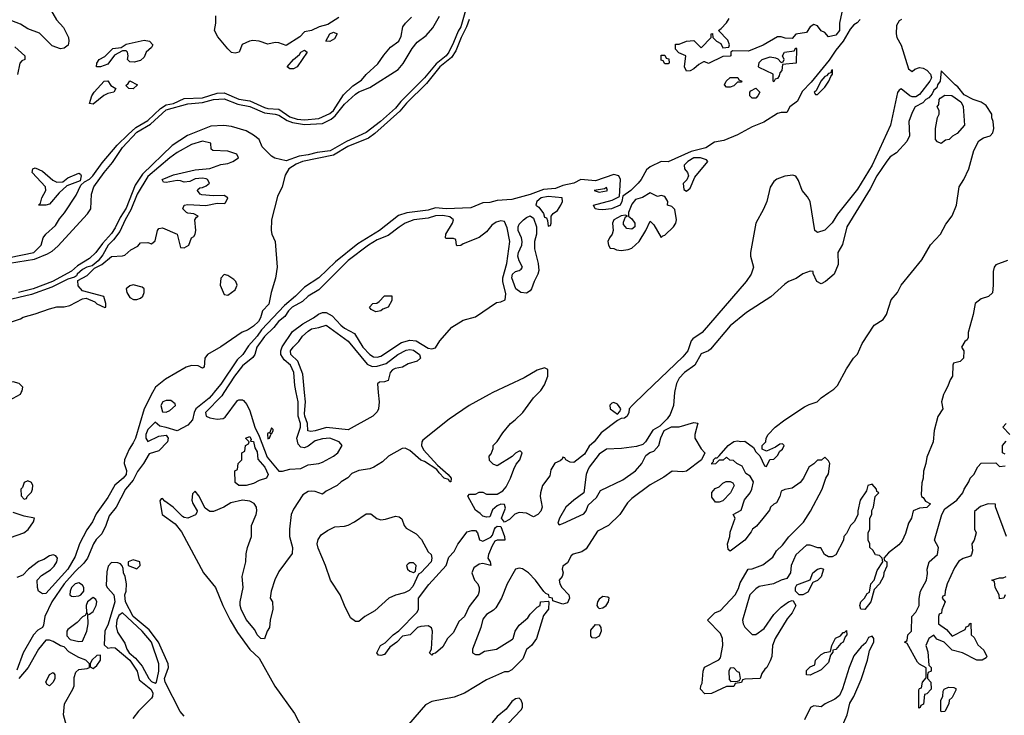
# Model space of a CAD drawing. Header units: inches. Extents: x 2348341 to 2479810, y 460419 to 613669.
# Tile 680 of 721: x 2451606 to 2457016, y 568227 to 572049. Entities that reach past the tile are written whole.
import ezdxf

# ---------------------------------------------------------------- set-up
doc = ezdxf.new("R2010")
doc.units = ezdxf.units.IN
doc.header["$MEASUREMENT"] = 0
doc.layers.add('C4556', color=7, linetype='Continuous')
doc.layers.add('C4557', color=7, linetype='Continuous')

msp = doc.modelspace()

# ---------------------------------------------------------------- linework, layer by layer
at = {"layer": 'C4556', "color": 2}
for points, elevation in [([(2451550, 569958), (2451610, 569992), (2451614, 570000)], 14), ([(2452672.5, 570000), (2452670, 569996.9), (2452646.7, 569970), (2452574, 569910), (2452563.8, 569890), (2452554.9, 569850), (2452530, 569822), (2452470, 569789.2), (2452411.3, 569808.7), (2452375.3, 569815.3), (2452350, 569838), (2452310, 569798), (2452298.4, 569770), (2452299.1, 569750), (2452310, 569731), (2452370, 569760.7), (2452410, 569766), (2452420.7, 569750), (2452418, 569730), (2452370, 569680.9), (2452316.3, 569663.7), (2452286.7, 569610), (2452253, 569567), (2452230, 569519.6), (2452186.7, 569470), (2452135.8, 569370), (2452097.8, 569322.3), (2452079.3, 569270), (2452056.2, 569223.8), (2452026.6, 569193.4), (2452010.4, 569169.6), (2451977.3, 569090), (2451957.5, 569062.5), (2451910, 569017.7), (2451850.2, 568950), (2451781.7, 568850), (2451743.7, 568770), (2451737.2, 568722.8), (2451730.6, 568710), (2451705.1, 568694.9), (2451681.7, 568670), (2451624.4, 568570), (2451590, 568476)], 18), ([(2452336.2, 570000), (2452288.7, 569910), (2452241.1, 569750), (2452230, 569723.7), (2452206.4, 569690), (2452181.6, 569630), (2452179.1, 569610), (2452192, 569572), (2452190.3, 569550), (2452174.4, 569530), (2452127.8, 569492.3), (2452090, 569424.5), (2452026.1, 569333.9), (2452006, 569290), (2451974.1, 569245.9), (2451933.7, 569170), (2451910, 569099), (2451870.3, 569030), (2451750, 568896), (2451730, 568894), (2451709.5, 568909.5), (2451702.7, 568930), (2451702, 568970), (2451724.8, 568995.2), (2451774.2, 569025.8), (2451794.2, 569045.8), (2451809.2, 569070), (2451813.2, 569090), (2451804, 569104), (2451790, 569109), (2451770, 569102.7), (2451737.5, 569082.5), (2451708.5, 569071.5), (2451654.8, 569030), (2451623.5, 568996.5), (2451590, 568984)], 14), ([(2454205.9, 570000), (2454184.7, 569990), (2454076, 569930), (2453966.4, 569853.6), (2453821.4, 569738.6), (2453816, 569730), (2453814, 569710), (2453824.9, 569684.9), (2453901.4, 569601.4), (2453961, 569550), (2453976, 569530), (2453974, 569510), (2453970, 569509.3), (2453962, 569522), (2453939, 569530), (2453910, 569559), (2453898, 569578), (2453830, 569621.2), (2453809.5, 569629.5), (2453750, 569682.7), (2453724.5, 569695.5), (2453706.8, 569693.2), (2453632, 569650), (2453599.8, 569620.2), (2453552, 569590), (2453530, 569581.2), (2453470, 569572.7), (2453430, 569555.1), (2453408.3, 569531.7), (2453371.3, 569510), (2453350.7, 569489.3), (2453290, 569459), (2453270, 569442), (2453230, 569457.2), (2453210, 569458), (2453190, 569457), (2453162, 569438), (2453110, 569359), (2453098, 569330), (2453087.7, 569250), (2453087.3, 569210), (2453104.7, 569150), (2453103.6, 569116.4), (2453030, 569018), (2453008.3, 568971.7), (2452987.3, 568910), (2452982.8, 568870), (2452994, 568850), (2452997.3, 568810), (2452982.8, 568750), (2452978.8, 568710), (2452966, 568690), (2452950, 568648), (2452930, 568648.7), (2452910, 568669), (2452897.4, 568697.4), (2452850, 568754), (2452822, 568810), (2452818, 568830), (2452818, 568850), (2452833.2, 568930), (2452829, 568990), (2452849, 569070), (2452850, 569114), (2452857.2, 569150), (2452879.3, 569210), (2452879.3, 569270), (2452905.2, 569330), (2452909.2, 569350), (2452906, 569370), (2452893.2, 569390), (2452870, 569403.7), (2452830, 569409.4), (2452766.3, 569393.7), (2452726.8, 569370), (2452670, 569347.3), (2452650, 569347), (2452624.9, 569364.9), (2452590, 569433.2), (2452570, 569459), (2452555.3, 569444.7), (2452550.7, 569410), (2452556.3, 569390), (2452580.5, 569350), (2452578.4, 569341.6), (2452572, 569328), (2452530, 569309.6), (2452510, 569313.3), (2452500.3, 569320.3), (2452449.6, 569370), (2452403.1, 569403.1), (2452390, 569418), (2452383, 569417), (2452375.3, 569404.7), (2452388.4, 569330), (2452459.4, 569279.4), (2452495.3, 569235.3), (2452616.1, 569010), (2452682, 568930), (2452722.4, 568830), (2452761.6, 568750), (2452802.5, 568682.5), (2452869.5, 568589.5), (2452921.4, 568541.4), (2453007.8, 568387.8), (2453116.6, 568236.6), (2453234, 568010)], 22), ([(2452727.6, 570000), (2452716.9, 569983.1), (2452626.7, 569890), (2452630.7, 569870), (2452650, 569861.1), (2452690, 569853.7), (2452722.9, 569857.1), (2452735.3, 569864.7), (2452803, 569957), (2452810, 569961.1), (2452830, 569960.3), (2452836, 569956), (2452854.2, 569934.2), (2452870, 569900.5), (2452897.5, 569810), (2452921.2, 569761.2), (2452965.7, 569645.7), (2453030, 569568.4), (2453050, 569568.2), (2453090, 569579.1), (2453150, 569582.8), (2453190, 569604), (2453250, 569610.5), (2453270, 569618.4), (2453329.3, 569650), (2453354, 569670), (2453378, 569710), (2453362, 569730), (2453309.5, 569749.5), (2453270, 569746.3), (2453230, 569735.1), (2453190, 569705.1), (2453170, 569696.3), (2453150, 569700.5), (2453136.6, 569716.6), (2453128.8, 569750), (2453148.9, 569810), (2453148, 569830), (2453136.2, 569870), (2453135, 569950), (2453125.5, 570000)], 22), ([(2453575.7, 570000), (2453580.5, 569950), (2453577.1, 569910), (2453570, 569894), (2453546, 569870), (2453410, 569796), (2453292.4, 569807.6), (2453230, 569789.7), (2453206.3, 569786.3), (2453189.6, 569789.6), (2453187.2, 569830), (2453171.8, 569870), (2453170, 569886), (2453176.3, 569950), (2453171.2, 570000)], 18), ([(2455204.7, 570000), (2455198.8, 569930), (2455179.8, 569880.2), (2455163.6, 569856.4), (2455123.6, 569816.4), (2455085.4, 569794.6), (2455044.7, 569730), (2455030, 569715.3), (2454995.3, 569704.7), (2454913.6, 569693.6), (2454830, 569689.4), (2454790, 569662), (2454734.4, 569590), (2454726, 569570), (2454719.1, 569550), (2454706, 569450), (2454651, 569410), (2454606.8, 569370), (2454571.3, 569310), (2454562, 569282), (2454570, 569274), (2454590, 569281), (2454705.6, 569334.4), (2454719, 569350), (2454730, 569382), (2454775.5, 569424.5), (2454798, 569462), (2454919.6, 569520.4), (2454989, 569570), (2455024, 569610), (2455045.6, 569654.4), (2455069.1, 569670.9), (2455090, 569678.8), (2455117.2, 569710), (2455128.7, 569751.3), (2455147.3, 569792.7), (2455188, 569812), (2455230, 569812), (2455310, 569836), (2455331.3, 569831.3), (2455316, 569770), (2455316, 569750), (2455350, 569692), (2455371.3, 569670), (2455352, 569630), (2455270, 569569.2), (2455250, 569565.2), (2455191.3, 569568.7), (2455145.4, 569534.6), (2455070, 569494), (2454970, 569419), (2454945.8, 569394.2), (2454902.8, 569330), (2454841, 569270), (2454781.6, 569238.4), (2454718, 569142), (2454693.8, 569126.2), (2454647.1, 569112.9), (2454636, 569104), (2454615.3, 569064.7), (2454590, 569046), (2454586, 569030), (2454591.3, 569010), (2454586, 568990), (2454570.9, 568969.1), (2454573.4, 568950), (2454584.9, 568930), (2454622.6, 568890), (2454627.2, 568870), (2454615.3, 568844.8), (2454590, 568838), (2454535.3, 568855.3), (2454532.7, 568870), (2454515.3, 568875.3), (2454512.7, 568890), (2454496.6, 568896.6), (2454486.6, 568906.6), (2454440.7, 568970), (2454400.9, 569010), (2454368.2, 569031.8), (2454350, 569036.2), (2454330, 569029.2), (2454284.9, 568950), (2454254, 568870), (2454221.6, 568818.4), (2454210, 568805.2), (2454170, 568781.2), (2454150, 568755.3), (2454138.8, 568710), (2454094, 568590), (2454094, 568570), (2454110, 568562), (2454130, 568562), (2454160.4, 568579.6), (2454226, 568590), (2454313.6, 568646.4), (2454318, 568650), (2454328.7, 568690), (2454350, 568722), (2454397.2, 568762.8), (2454410, 568782), (2454450, 568822), (2454466, 568830), (2454468, 568850), (2454510, 568854), (2454514, 568850), (2454511.3, 568810), (2454483.6, 568776.4), (2454444.7, 568650), (2454418, 568610), (2454391, 568589), (2454370, 568538), (2454310, 568478), (2454290, 568466), (2454270, 568466), (2454170, 568422), (2454050, 568349.2), (2453993.2, 568326.8), (2453870, 568303.7), (2453835.6, 568284.4), (2453742.3, 568177.7)], 26), ([(2455044.3, 570000), (2454970.8, 569930), (2454954.8, 569910), (2454953.4, 569890), (2454944.7, 569870), (2454930, 569859), (2454910, 569858), (2454890, 569846.6), (2454801.7, 569778.3), (2454762, 569730), (2454734.2, 569705.8), (2454710, 569662), (2454650, 569615.3), (2454630, 569618), (2454606, 569630), (2454602, 569642), (2454590, 569646), (2454586, 569634), (2454575.3, 569624.7), (2454546.8, 569613.2), (2454524, 569576), (2454518, 569542), (2454478.8, 569490), (2454466.8, 569450), (2454466, 569430), (2454476, 569370), (2454470, 569348), (2454452, 569330), (2454430, 569318), (2454390, 569338), (2454350, 569342), (2454327.3, 569332.7), (2454296.8, 569303.2), (2454268.9, 569288.9), (2454254, 569310), (2454274.6, 569365.4), (2454270, 569386), (2454250, 569388), (2454230, 569378), (2454204, 569356), (2454190, 569318), (2454170, 569315.3), (2454150, 569322), (2454136.6, 569336.6), (2454110, 569354), (2454068.9, 569431.1), (2454078, 569442), (2454110, 569442), (2454130, 569454), (2454150, 569454), (2454170, 569442), (2454230, 569442), (2454260.4, 569459.6), (2454278, 569482), (2454302, 569530), (2454320.2, 569579.8), (2454334, 569606), (2454354, 569630), (2454366, 569670), (2454358, 569678), (2454350, 569678), (2454330, 569668), (2454311.3, 569648.7), (2454230, 569598), (2454207.3, 569607.3), (2454187.3, 569627.3), (2454186, 569650), (2454196.4, 569663.6), (2454207.3, 569692.7), (2454208, 569710), (2454228.9, 569731.1), (2454260.2, 569779.8), (2454302, 569830), (2454328.7, 569850), (2454370, 569891.3), (2454430, 569972), (2454458, 570000)], 22), ([(2456687.3, 570000), (2456682, 569990), (2456672, 569950), (2456678, 569910), (2456650.9, 569869.1), (2456631.6, 569791.6), (2456624.7, 569730), (2456590, 569646), (2456584.7, 569610), (2456571.6, 569568.4), (2456571.3, 569530), (2456563.6, 569503.6), (2456559.6, 569439.6), (2456562, 569430), (2456570, 569424.7), (2456583, 569403), (2456610.7, 569389.3), (2456590.6, 569369.4), (2456550, 569364.5), (2456516, 569350), (2456506.8, 569310), (2456490, 569282), (2456473.4, 569226.6), (2456454.9, 569185.1), (2456436.1, 569163.9), (2456379.8, 569120.2), (2456354, 569090), (2456358, 569078), (2456371.3, 569070), (2456370, 569046), (2456354.8, 569010), (2456353.4, 568990), (2456330, 568949), (2456301, 568919), (2456282.8, 568850), (2456250.6, 568809.4), (2456228, 568810), (2456222, 568830), (2456228, 568850), (2456248, 568870), (2456263.1, 568896.9), (2456276.4, 568903.6), (2456282, 568950), (2456302, 568970), (2456318, 569022), (2456348, 569070), (2456346, 569090), (2456330, 569106), (2456308.9, 569108.9), (2456294.6, 569134.6), (2456278, 569150), (2456278, 569170), (2456268, 569190), (2456268, 569230), (2456278, 569250), (2456278, 569310), (2456288, 569330), (2456288.4, 569351.6), (2456298, 569370), (2456306, 569430), (2456326, 569450), (2456316.4, 569456.4), (2456314, 569470), (2456290, 569497.2), (2456266, 569490), (2456259.6, 569460.4), (2456224.7, 569410), (2456212, 569350), (2456211.6, 569328.4), (2456192, 569290), (2456172, 569270), (2456150, 569226), (2456134, 569210), (2456132, 569190), (2456090, 569108), (2456070, 569098), (2456050, 569098), (2456028, 569110), (2456008, 569148), (2455992, 569148), (2455950, 569162), (2455930, 569162), (2455870.7, 569109.3), (2455844.7, 569050), (2455842, 569010), (2455822, 568978), (2455790, 568969), (2455748.9, 568948.9), (2455670, 568934), (2455650, 568922), (2455618, 568890), (2455578, 568750), (2455581, 568730), (2455590, 568712), (2455630, 568672), (2455650, 568672), (2455696.5, 568703.5), (2455750, 568781), (2455790, 568821), (2455830, 568851.3), (2455850, 568858), (2455856, 568856), (2455870.8, 568830.8), (2455850.4, 568789.6), (2455823, 568757), (2455758, 568650), (2455742, 568610), (2455738, 568550), (2455730, 568526), (2455712, 568490), (2455699.6, 568480.4), (2455683.6, 568456.4), (2455674, 568430), (2455590, 568426), (2455578, 568422), (2455571.6, 568408.4), (2455538, 568402), (2455530, 568386), (2455490, 568386), (2455407.3, 568347.3), (2455370, 568346), (2455346, 568370), (2455348, 568390), (2455355.3, 568404.7), (2455362, 568470), (2455369.1, 568490.9), (2455448.4, 568531.6), (2455456.4, 568543.6), (2455468.7, 568610), (2455468.4, 568648.4), (2455456.4, 568676.4), (2455386, 568750), (2455426, 568790), (2455456.5, 568803.5), (2455538, 568890), (2455556.5, 568923.5), (2455565.6, 568954.4), (2455608, 569030), (2455630, 569031.3), (2455690, 569054.8), (2455744.7, 569095.3), (2455764, 569130), (2455798, 569162), (2455831.7, 569208.3), (2455912, 569288), (2455952.1, 569347.9), (2456015.3, 569470), (2456035.3, 569530), (2456050, 569554), (2456058, 569610), (2456050, 569626), (2456030, 569646), (2456011.6, 569628.4), (2455990, 569628), (2455970, 569608), (2455942, 569590), (2455912, 569530), (2455894.4, 569505.6), (2455850, 569475.3), (2455810, 569468), (2455790, 569458), (2455782, 569430), (2455764.7, 569395.3), (2455750, 569388), (2455732, 569370), (2455725.4, 569354.6), (2455690, 569308), (2455654.4, 569265.6), (2455632, 569250), (2455625.4, 569234.6), (2455590.7, 569189.3), (2455510, 569128.7), (2455498, 569138), (2455495.3, 569170), (2455508.7, 569210), (2455510, 569234), (2455538, 569310), (2455526, 569330), (2455570, 569354), (2455589.1, 569410.9), (2455619, 569450), (2455628.7, 569470), (2455638, 569510), (2455620.4, 569540.4), (2455596.4, 569556.4), (2455575.3, 569595.3), (2455546, 569610), (2455527.3, 569627.3), (2455508.4, 569628.4), (2455490, 569646), (2455471.6, 569628.4), (2455450, 569628), (2455430, 569608), (2455410, 569606), (2455408.4, 569611.6), (2455418, 569622), (2455418, 569630), (2455430, 569642), (2455438, 569642), (2455450, 569652), (2455499, 569710), (2455530, 569730.8), (2455550, 569736), (2455568, 569732), (2455590, 569734), (2455638, 569698), (2455650, 569674), (2455672.7, 569652.7), (2455698, 569598), (2455710, 569594), (2455727.3, 569632.7), (2455750, 569634), (2455770, 569654), (2455782, 569678), (2455798, 569690), (2455806, 569710), (2455798, 569718), (2455783.6, 569716.4), (2455759.6, 569700.4), (2455710, 569678), (2455686, 569690), (2455686, 569710), (2455706, 569730), (2455708, 569750), (2455718, 569770), (2455758, 569810), (2455810, 569851.3), (2455918.6, 569921.4), (2455944.5, 569935.5), (2455988, 569950), (2456010, 569971.3), (2456051.8, 570000)], 26), ([(2457046, 569770), (2457008, 569810), (2457026, 569830)], 26), ([(2457022, 569662), (2457006, 569670), (2457006, 569710), (2457027.3, 569732.7)], 26), ([(2457028.7, 569210), (2456967.3, 569372.7), (2456967.3, 569387.3), (2456928.4, 569388.4), (2456886.4, 569373.6), (2456852.7, 569347.3), (2456852, 569250), (2456862, 569230), (2456851.3, 569190), (2456838, 569170), (2456841, 569130), (2456836, 569110), (2456830, 569102), (2456790, 569089), (2456766.4, 569073.6), (2456742, 569038), (2456702, 568950), (2456691.3, 568910), (2456690, 568886), (2456678, 568882), (2456674, 568870), (2456691.3, 568850), (2456672.7, 568807.3), (2456671.6, 568788.4), (2456658, 568782), (2456654, 568770), (2456654, 568730), (2456698, 568698), (2456730, 568662), (2456802, 568698), (2456807.3, 568712.7), (2456822, 568718), (2456826, 568730), (2456832.7, 568732.7), (2456834, 568670), (2456850, 568654), (2456870, 568614), (2456904.7, 568584.7), (2456921, 568550), (2456917.3, 568542.7), (2456894, 568530), (2456866, 568530), (2456786, 568570), (2456730, 568586), (2456686, 568630), (2456645.2, 568645.2), (2456630, 568668), (2456602, 568650), (2456584.7, 568610), (2456595.3, 568575.3), (2456602, 568502), (2456614, 568490), (2456614, 568470), (2456598, 568462), (2456594, 568450), (2456594, 568430), (2456612, 568410), (2456614, 568370), (2456590, 568346), (2456578, 568342), (2456571.6, 568288.4), (2456558, 568282), (2456554, 568270), (2456547.3, 568267.3), (2456547.3, 568367.3), (2456550, 568374), (2456562, 568378), (2456566, 568410), (2456587.3, 568432.7), (2456587.3, 568487.3), (2456550, 568508), (2456539, 568519), (2456482, 568622), (2456468, 568630), (2456482, 568638), (2456486, 568670), (2456506, 568690), (2456508, 568770), (2456530, 568794), (2456548, 568830), (2456548.4, 568868.4), (2456555.3, 568910), (2456588, 568970), (2456594.6, 569005.4), (2456592.7, 569030), (2456602.7, 569070), (2456649.1, 569110.9), (2456654, 569150), (2456633.2, 569190), (2456673.2, 569330), (2456690, 569361), (2456755.3, 569410), (2456788.7, 569450), (2456795.3, 569470), (2456822, 569510), (2456829, 569530), (2456848.7, 569550), (2456870, 569592), (2456890, 569612), (2456970, 569614), (2456990, 569594), (2457022, 569598)], 26), ([(2451555.5, 569204.5), (2451628.7, 569230), (2451651.5, 569248.5), (2451682, 569290), (2451686, 569310), (2451630, 569322), (2451570, 569342)], 14), ([(2452510, 568223.1), (2452487.6, 568247.6), (2452404.4, 568410), (2452402, 568430), (2452422.5, 568490), (2452422.2, 568510), (2452369, 568630), (2452316.4, 568696.4), (2452229.8, 568770), (2452187.2, 568850), (2452184, 568890), (2452191.1, 568910), (2452193.1, 568950), (2452185.1, 568990), (2452175.1, 569010), (2452174, 569034), (2452169.3, 569049.3), (2452159.3, 569059.3), (2452145.6, 569065.6), (2452110, 569066), (2452092.5, 569047.5), (2452084.9, 569015.1), (2452081.1, 568941.1), (2452087.5, 568927.5), (2452122, 568890), (2452128.4, 568850), (2452092, 568728), (2452073.7, 568690), (2452070, 568614), (2452090, 568596), (2452110, 568600.7), (2452130, 568597.3), (2452210.6, 568530.6), (2452250.2, 568470), (2452262.9, 568422.9), (2452325.3, 568370), (2452336.5, 568350), (2452335.3, 568330), (2452330, 568321.6), (2452259.3, 568250), (2452227.7, 568210)], 22), ([(2457022, 568890), (2457014, 568870), (2456990, 568868), (2456988, 568890), (2456966, 568930), (2456962, 568962), (2456948, 568970), (2456990, 568982), (2457010, 568982), (2457026, 568990)], 26), ([(2451862, 568170), (2451845.4, 568230), (2451851.2, 568290), (2451897.6, 568370), (2451904.2, 568390), (2451904.9, 568435.1), (2451914.9, 568465.1), (2451930, 568479.1), (2451975.9, 568484.1), (2451988.7, 568490), (2451989, 568510), (2451969.2, 568530), (2451930, 568544.5), (2451876, 568576), (2451850, 568603.7), (2451830, 568609.4), (2451790, 568633.3), (2451770, 568639.5), (2451750, 568639.3), (2451708.2, 568590), (2451651.8, 568490), (2451600.2, 568430)], 22), ([(2456109.2, 568130), (2456152, 568230), (2456166.8, 568293.2), (2456190, 568331.3), (2456230, 568424.7), (2456265.2, 568530), (2456276, 568584), (2456299, 568630), (2456299, 568650), (2456290, 568662), (2456270, 568654), (2456254.8, 568625.2), (2456230, 568604), (2456190, 568554), (2456163, 568490), (2456127.9, 568372.1), (2456110, 568335.3), (2456084.9, 568315.1), (2456032, 568290), (2456010, 568274), (2455970, 568279), (2455952, 568270), (2455918, 568202)], 30)]:
    msp.add_lwpolyline(points, dxfattribs=dict(at, elevation=elevation))
for points, elevation in [([(2452410, 569957.2), (2452392, 569950), (2452381, 569930), (2452390, 569894), (2452410, 569892), (2452430, 569901), (2452462, 569930), (2452459, 569939), (2452436.5, 569956.5)], 18), ([(2454870, 569945.2), (2454858.8, 569941.2), (2454848.1, 569931.9), (2454850.8, 569910), (2454890, 569882), (2454904, 569896), (2454909, 569910), (2454890, 569936)], 22), ([(2452990, 569806), (2452979.6, 569780.4), (2452970, 569778), (2452968, 569772), (2452970, 569746), (2452978, 569750), (2452986, 569770), (2452982, 569778), (2452990, 569774), (2452998, 569790), (2452998, 569798)], 26), ([(2452809.1, 569489.1), (2452790, 569506), (2452788, 569570), (2452802, 569578), (2452806, 569610), (2452826, 569630), (2452826, 569670), (2452842, 569678), (2452846, 569710), (2452862, 569718), (2452866, 569730), (2452846, 569750), (2452870, 569758), (2452878, 569742), (2452874, 569734), (2452890, 569731.3), (2452896.9, 569696.9), (2452910, 569674), (2452914.8, 569634.8), (2452952.7, 569590), (2452970.4, 569550), (2452961, 569530), (2452922.4, 569517.6), (2452890, 569500.9), (2452850, 569489.5)], 18), ([(2451650, 569515.3), (2451630, 569506), (2451621, 569479), (2451612, 569470), (2451612.7, 569432.7), (2451630, 569414), (2451642, 569418), (2451646, 569430), (2451670, 569454), (2451675.3, 569470), (2451678, 569490), (2451670, 569506)], 14), ([(2455430, 569398), (2455410, 569426), (2455408.7, 569451.3), (2455427.3, 569472.7), (2455450, 569482), (2455470, 569502), (2455488.4, 569511.6), (2455510, 569512), (2455523.6, 569503.6), (2455531.1, 569488.9), (2455510.9, 569449.1), (2455470, 569406), (2455450, 569398)], 26), ([(2453590, 569301.7), (2453616, 569304), (2453670, 569320.7), (2453690, 569318), (2453706.4, 569306.4), (2453718.8, 569270), (2453730, 569256), (2453785.1, 569225.1), (2453812.9, 569192.9), (2453850, 569126), (2453866, 569110), (2453871.3, 569090), (2453866, 569070), (2453810.8, 569009.2), (2453798, 569002), (2453765.3, 568934.7), (2453746.4, 568913.6), (2453719.7, 568900.3), (2453670, 568887.6), (2453634, 568870), (2453558, 568802), (2453502.8, 568770), (2453470, 568742.7), (2453450, 568742), (2453423.3, 568763.3), (2453389.7, 568830), (2453366, 568890), (2453313.3, 568970), (2453286.3, 569050), (2453245.1, 569145.1), (2453240.5, 569170), (2453246.2, 569193.8), (2453261.7, 569218.3), (2453297, 569243), (2453338, 569262), (2453390, 569265.7), (2453410, 569272.4), (2453444.5, 569290), (2453510, 569334.9), (2453534.7, 569334.7), (2453568.4, 569308.4)], 22), ([(2454271.3, 569188.7), (2454230, 569189), (2454216.9, 569183.1), (2454201.6, 569158.4), (2454181, 569110), (2454178, 569090), (2454191.3, 569070), (2454194, 569050), (2454150, 569060.9), (2454130, 569058), (2454102, 569038), (2454090.4, 569010), (2454104.9, 568970), (2454122.8, 568950), (2454130.8, 568930), (2454131, 568910), (2454124.7, 568890), (2454074.8, 568825.2), (2454050.8, 568770), (2454018, 568742), (2453990, 568682), (2453956, 568650), (2453930, 568604), (2453890, 568569.2), (2453875.3, 568564.7), (2453870, 568558), (2453858, 568570), (2453868.9, 568591.1), (2453874, 568690), (2453868.7, 568708.7), (2453850, 568718), (2453810, 568715.3), (2453790.9, 568709.1), (2453750.5, 568669.5), (2453710, 568662), (2453678, 568630), (2453638.8, 568601.2), (2453610, 568562), (2453590, 568555.3), (2453578, 568558), (2453568.7, 568570), (2453588.7, 568610), (2453614, 568626), (2453658, 568670), (2453689.1, 568690.9), (2453790, 568794), (2453798, 568810), (2453798, 568870), (2453853.6, 568946.4), (2453949, 569050), (2453963.2, 569096.8), (2453992.5, 569127.5), (2454012.9, 569167.1), (2454065.2, 569234.8), (2454090, 569242), (2454110, 569242), (2454122, 569230), (2454131.6, 569191.6), (2454150, 569184.7), (2454194.6, 569205.4), (2454204, 569216), (2454214, 569250), (2454220.9, 569259.1), (2454230, 569266), (2454250, 569264.7), (2454270.6, 569210)], 22), ([(2452230, 569082), (2452202, 569070), (2452202, 569050), (2452250, 569032), (2452268, 569050), (2452266, 569070)], 22), ([(2453750, 569065.2), (2453739.8, 569060.2), (2453731, 569050), (2453736, 569030), (2453750, 569018.8), (2453770, 569011.3), (2453780.4, 569019.6), (2453784, 569050), (2453770, 569064)], 22), ([(2455888.9, 568888.9), (2455869, 568909), (2455868, 568930), (2455876.4, 568943.6), (2455948.7, 568971.3), (2455964, 569010), (2455990, 569031), (2456010, 569036), (2456022, 569030), (2456010, 568988.7), (2455990, 568968.7), (2455963.6, 568956.4), (2455936.3, 568903.7), (2455910, 568889.2)], 26), ([(2451930, 568955.1), (2451910, 568949.3), (2451890.7, 568930), (2451882, 568910), (2451881, 568890), (2451890, 568881), (2451899.8, 568879.8), (2451930, 568884), (2451942, 568890), (2451957.2, 568910), (2451957.2, 568930), (2451950, 568942)], 22), ([(2452010, 568875.3), (2451978, 568850), (2451971.3, 568830), (2451972, 568792), (2451978, 568782), (2451970, 568786), (2451964.7, 568775.3), (2451950, 568768.7), (2451922, 568738), (2451870, 568699), (2451864, 568690), (2451864.7, 568664.7), (2451883.1, 568643.1), (2451930, 568633.4), (2451950, 568634.8), (2451973.6, 568690), (2451980.9, 568730), (2451980.4, 568779.6), (2451990, 568782), (2452010, 568798), (2452025.2, 568830), (2452029, 568850), (2452024, 568864)], 22), ([(2454810, 568879.6), (2454790, 568866), (2454780.4, 568850), (2454778, 568830), (2454782, 568822), (2454790, 568814), (2454810, 568817.1), (2454829.3, 568830), (2454840.7, 568850), (2454845.2, 568870), (2454837.2, 568877.2)], 30), ([(2452170, 568789.6), (2452150, 568776.2), (2452139.1, 568750), (2452135.6, 568715.6), (2452143.4, 568683.4), (2452183.1, 568623.1), (2452194.4, 568590), (2452207.5, 568570), (2452241.3, 568541.3), (2452278, 568498), (2452314.9, 568430), (2452330, 568413), (2452350, 568403), (2452357, 568410), (2452369.3, 568470), (2452369.3, 568510), (2452330, 568629.2), (2452279.2, 568690)], 26), ([(2454770, 568651.8), (2454752.3, 568652.3), (2454744.4, 568664.4), (2454744.5, 568695.5), (2454770, 568725.5), (2454790, 568724), (2454798.4, 568710), (2454801.1, 568690), (2454790, 568661.2)], 26), ([(2455950, 568448), (2455928.9, 568448.9), (2455930, 568474), (2455950, 568494), (2455975.3, 568504.7), (2455978, 568530), (2456010, 568562), (2456030, 568572), (2456062, 568578), (2456068, 568610), (2456089.1, 568650.9), (2456115.3, 568664.7), (2456130, 568682), (2456138, 568682), (2456150, 568694), (2456151, 568670), (2456141, 568659), (2456130.8, 568630), (2456118, 568622), (2456090, 568588), (2456074, 568586), (2456074, 568574), (2456062, 568558), (2456050, 568518), (2456010, 568478)], 26), ([(2452050, 568558), (2452030, 568556), (2452002.8, 568530), (2451992, 568510), (2451992.7, 568492.7), (2452010, 568484.7), (2452030, 568501), (2452049.2, 568530)], 22), ([(2455530, 568488), (2455510, 568486), (2455502, 568470), (2455503.6, 568423.6), (2455512.7, 568412.7), (2455550, 568414), (2455562, 568418), (2455566, 568430), (2455562, 568462), (2455550, 568466)], 26), ([(2451770, 568388.7), (2451756.4, 568396.4), (2451749.3, 568410), (2451770, 568451.3), (2451790, 568462), (2451798, 568450), (2451798.8, 568430), (2451790, 568408.7)], 22), ([(2456670, 568246), (2456668, 568250), (2456668, 568310), (2456678, 568330), (2456680.4, 568359.6), (2456686, 568370), (2456710, 568382), (2456739.6, 568379.6), (2456750, 568374), (2456750, 568366), (2456730, 568326), (2456714, 568310), (2456712, 568290), (2456690, 568248)], 26), ([(2454350, 568322), (2454330, 568317.2), (2454310, 568304), (2454279.3, 568260.7), (2454230, 568221.2), (2454204, 568190), (2454196, 568170), (2454202, 568130), (2454210, 568122), (2454230, 568122), (2454260.2, 568139.8), (2454290, 568182), (2454362, 568258), (2454369, 568270), (2454369, 568290), (2454362, 568310)], 30)]:
    msp.add_lwpolyline(points, close=True, dxfattribs=dict(at, elevation=elevation))
at = {"layer": 'C4557', "color": 2}
for points, elevation in [([(2451561, 572341), (2451618, 572270), (2451675.3, 572255.3), (2451690.7, 572230.7), (2451714, 572174), (2451760.7, 572130), (2451808.2, 572048.2), (2451845.8, 572005.8), (2451873.4, 571950), (2451876.3, 571930), (2451872, 571908), (2451850, 571892.7), (2451830, 571889.2), (2451784.1, 571904.1), (2451713.8, 571973.8), (2451650, 571999), (2451610, 572024), (2451561.5, 572041.5)], 14), ([(2454081.2, 572190), (2454030.1, 572010), (2454014.2, 571985.8), (2453990, 571922.9), (2453963.6, 571870), (2453948.8, 571850), (2453893.3, 571806.7), (2453830, 571728.7), (2453700.3, 571599.7), (2453670, 571563.1), (2453588.7, 571490), (2453510, 571428), (2453401.4, 571378.6), (2453312.2, 571327.8), (2453240.6, 571319.4), (2453190, 571305.4), (2453141.8, 571298.1), (2453070, 571272.8), (2453007.5, 571287.5), (2452990, 571298.4), (2452938, 571350), (2452920.9, 571390), (2452890, 571413.6), (2452850, 571438.4), (2452770, 571461.3), (2452728.2, 571468.2), (2452655.8, 571464.2), (2452527.2, 571412.8), (2452443.4, 571356.6), (2452279.6, 571200.4), (2452240.6, 571139.4), (2452190, 571014), (2452157.9, 570962.1), (2452130, 570904.7), (2452110, 570873.3), (2452060.6, 570819.4), (2452024.6, 570770), (2451990, 570737.3), (2451923.4, 570696.6), (2451890, 570667), (2451784.9, 570610), (2451679.3, 570570), (2451599.1, 570550)], 10), ([(2451550, 570710.9), (2451686.7, 570733.3), (2451758, 570762), (2451783.8, 570776.2), (2451815.2, 570804.8), (2451978, 570982), (2451995.6, 571010), (2451999.5, 571090), (2452013.3, 571130), (2452069.7, 571210), (2452115.3, 571264.7), (2452170, 571346.7), (2452249.8, 571430), (2452324.8, 571475.2), (2452410, 571552.5), (2452530, 571586), (2452610, 571592.9), (2452671, 571611), (2452730, 571613.5), (2452805.1, 571585.1), (2452870, 571570.9), (2452950, 571536.3), (2453010, 571530.1), (2453030, 571523.9), (2453075, 571495), (2453104, 571484), (2453170, 571472.9), (2453270, 571478.9), (2453317.8, 571502.2), (2453339.8, 571520.2), (2453390, 571584.6), (2453450, 571640.2), (2453470, 571652.4), (2453530, 571675.6), (2453685, 571775), (2453712.5, 571807.5), (2453762.4, 571890), (2453790, 571925.5), (2453838.9, 571961.1), (2453876.8, 572003.2), (2453912.7, 572067.3)], 10), ([(2451550, 570742.7), (2451682.7, 570770), (2451724, 570810), (2451734, 570850), (2451749.2, 570870), (2451802.7, 570917.3), (2451824.9, 570955.1), (2451852.2, 570987.7), (2451916.2, 571083.8), (2451941.2, 571138.8), (2451961.6, 571158.4), (2451990, 571172.7), (2452007.3, 571190), (2452058, 571262), (2452141.5, 571358.5), (2452201.3, 571418.7), (2452244, 571456), (2452310, 571494.1), (2452379.3, 571560.7), (2452410, 571581.5), (2452450.9, 571589.1), (2452510, 571615.8), (2452610, 571619.5), (2452690, 571644.8), (2452730, 571646.2), (2452810, 571612.6), (2452870, 571602.2), (2452950, 571565.9), (2452970, 571560.1), (2453030, 571556.5), (2453090, 571515.1), (2453130, 571502), (2453170, 571499.2), (2453250, 571505.9), (2453310, 571533.6), (2453330, 571550.2), (2453385, 571635), (2453435.5, 571684.5), (2453483.3, 571716.7), (2453510, 571747.7), (2453574.3, 571805.7), (2453605.9, 571854.1), (2453642.7, 571897.3), (2453689.6, 571930.4), (2453702.7, 571957.3), (2453711.6, 572010), (2453725.1, 572030), (2453758.2, 572061.8)], 14), ([(2454075.5, 572050), (2454061.5, 572010), (2454031.1, 571950), (2454002.4, 571877.6), (2453978.6, 571841.4), (2453914.5, 571790), (2453841.8, 571698.2), (2453731.4, 571590), (2453693.8, 571546.2), (2453556.9, 571423.1), (2453521.9, 571398.1), (2453408.7, 571351.3), (2453330, 571304.4), (2453159.1, 571270), (2453124.7, 571255.3), (2453084.9, 571230), (2453064.6, 571195.4), (2453048.4, 571130), (2453022.6, 571077.4), (2452990.2, 570949.8), (2452987.1, 570890), (2452991.4, 570870), (2453010.2, 570830), (2453019.6, 570690), (2453011.2, 570628.8), (2452987.4, 570550), (2452974, 570486), (2452940.5, 570450), (2452928.7, 570410), (2452917, 570390), (2452890, 570364.2), (2452857.2, 570342.8), (2452827.8, 570332.2), (2452710, 570251.2), (2452637.1, 570210), (2452623.8, 570190), (2452619.8, 570140.2), (2452610, 570134), (2452586.5, 570146.5), (2452550, 570149.7), (2452519.9, 570140.1), (2452406.5, 570073.5), (2452352, 570030), (2452336.2, 570000)], 14), ([(2456224, 572050), (2456208.5, 572031.5), (2456190, 572020.7), (2456170, 571996.2), (2456130.2, 571929.8), (2456090, 571882), (2456053.1, 571826.9), (2455954.6, 571705.4), (2455905.9, 571654.1), (2455879, 571601), (2455837.3, 571570), (2455822, 571538), (2455790, 571538.3), (2455770, 571532.6), (2455694, 571486), (2455630, 571460.9), (2455550, 571415.3), (2455474.4, 571385.6), (2455424.3, 571375.7), (2455375.5, 571344.5), (2455296.3, 571323.7), (2455170, 571268.2), (2455130, 571269.7), (2455070, 571239.7), (2455050, 571222.9), (2455021.1, 571170), (2455004.9, 571150), (2454963.8, 571110), (2454920.9, 571079.1), (2454915.3, 571050), (2454904.9, 571030), (2454858, 571010), (2454810, 571003.5), (2454785.9, 571005.9), (2454768.7, 571010), (2454758, 571030), (2454862, 571058), (2454902, 571078), (2454907.8, 571170), (2454898, 571190), (2454870, 571198.3), (2454770, 571164.2), (2454690, 571170.9), (2454650, 571149.7), (2454590, 571137.3), (2454550, 571121.4), (2454483.8, 571116.2), (2454410, 571088.6), (2454310, 571060.9), (2454230, 571055.4), (2454190, 571043.5), (2454150, 571042.4), (2454085.1, 571014.9), (2453950, 571009), (2453890, 571014.8), (2453850, 571001.6), (2453732.4, 570987.6), (2453686.4, 570973.6), (2453583, 570890), (2453463.4, 570816.6), (2453341.4, 570718.6), (2453250, 570629.7), (2453170, 570579.7), (2453121.7, 570530), (2453061, 570479), (2452934.7, 570345.3), (2452910.7, 570309.3), (2452863.2, 570256.8), (2452832.2, 570210), (2452800.6, 570179.4), (2452710, 570046), (2452672.5, 570000)], 18), ([(2453359.9, 572060.1), (2453298.3, 572021.7), (2453251.3, 572010), (2453210, 571989.4), (2453170, 571981.2), (2453145.2, 571954.8), (2453070, 571906), (2453030, 571920.9), (2453010, 571923.7), (2452970, 571914.5), (2452922, 571930), (2452885.8, 571934.2), (2452868.8, 571931.2), (2452827.9, 571912.1), (2452810.8, 571870), (2452790, 571864), (2452770, 571869), (2452750, 571888.7), (2452694, 571954), (2452675.3, 571990), (2452684, 572030), (2452684, 572070)], 14), ([(2456452, 572050), (2456438, 572042), (2456424, 572016), (2456421.6, 571970), (2456426, 571950), (2456449.3, 571909.3), (2456490, 571779.3), (2456510, 571764), (2456523.9, 571776.1), (2456550, 571786), (2456570, 571783.1), (2456590, 571771.7), (2456611.3, 571750), (2456615.5, 571730), (2456607.4, 571710), (2456550, 571638.3), (2456530, 571624.5), (2456510, 571624.2), (2456497, 571630), (2456450, 571669.2), (2456438, 571662), (2456430, 571648), (2456390.4, 571470), (2456290.3, 571250), (2456210, 571118), (2456099.9, 570980.1), (2456070, 570933.2), (2456030, 570893.2), (2455990, 570879), (2455975.3, 570890), (2455949.2, 571050), (2455935.5, 571075.5), (2455905.2, 571110), (2455884.5, 571164.5), (2455870, 571188.7), (2455854, 571194), (2455810, 571189.5), (2455766.6, 571173.4), (2455750, 571159), (2455730.5, 571129.5), (2455710.5, 571050), (2455692.8, 571007.2), (2455650.7, 570930), (2455620.7, 570770), (2455621, 570750), (2455638, 570690), (2455624.7, 570650), (2455598, 570610), (2455356, 570330), (2455303.9, 570296.1), (2455295.8, 570284.2), (2455277.1, 570230), (2455250, 570196), (2455044.3, 570000)], 22), ([(2456122.8, 572090), (2456110.7, 572030), (2456110.4, 571990), (2456090, 571964.5), (2456050, 571955.3), (2456030, 571978), (2456010, 571988), (2455990, 572015.3), (2455970, 572022), (2455950, 572008.7), (2455930, 571979), (2455871, 571969), (2455850, 571946), (2455812.7, 571947.3), (2455790, 571955.3), (2455770, 571954), (2455690.7, 571909.3), (2455610, 571875.3), (2455522, 571878), (2455514, 571870), (2455514, 571850), (2455510, 571848), (2455470, 571846), (2455390, 571808), (2455370, 571818), (2455363.6, 571816.4), (2455336.9, 571803.1), (2455310, 571778), (2455290, 571768), (2455270, 571766), (2455258, 571790), (2455266, 571850), (2455227.3, 571867.3), (2455210, 571886), (2455210, 571914), (2455230, 571914), (2455270, 571931.3), (2455310, 571934), (2455350, 571894), (2455406, 571950), (2455406, 571970), (2455412, 571972), (2455414, 571950), (2455434, 571930), (2455458, 571918), (2455470, 571894), (2455502, 571898), (2455506, 571910), (2455496.4, 571936.4), (2455446, 571990), (2455460.4, 571999.6), (2455490, 572032), (2455504, 572056)], 14), ([(2451579.1, 571899.1), (2451634, 571850), (2451634, 571830), (2451618, 571822), (2451606.8, 571810), (2451593.4, 571746.6)], 14), ([(2456051.8, 570000), (2456080.4, 570019.6), (2456100.4, 570039.6), (2456149.1, 570130.9), (2456188, 570190), (2456208.9, 570211.1), (2456235.3, 570270), (2456302, 570370), (2456350, 570402), (2456368.7, 570430), (2456395.3, 570510), (2456429.3, 570550.7), (2456449, 570590), (2456564, 570730), (2456610, 570811.3), (2456665.2, 570870), (2456694.6, 570925.4), (2456729.3, 570970.7), (2456754, 571030), (2456769, 571130), (2456794, 571170), (2456822, 571230), (2456848, 571330), (2456876.4, 571383.6), (2456901.2, 571398.8), (2456938, 571410), (2456953.6, 571426.4), (2456958, 571450), (2456955.3, 571490), (2456948, 571510), (2456948, 571530), (2456916.5, 571576.5), (2456890, 571595.3), (2456846, 571610), (2456796.4, 571636.4), (2456760.4, 571680.4), (2456746, 571690), (2456670, 571768), (2456663, 571710), (2456648.4, 571690), (2456645.2, 571674.8), (2456630, 571662), (2456619.1, 571640.9), (2456600.7, 571619.3), (2456584.9, 571610), (2456568.9, 571591.1), (2456526, 571570), (2456510, 571538), (2456491, 571490), (2456496, 571410), (2456481, 571379), (2456423.4, 571316.6), (2456390, 571294.5), (2456370, 571272.3), (2456316.4, 571190), (2456279.9, 571120.1), (2456151, 570910), (2456126.4, 570813.6), (2456102, 570770), (2456103.6, 570703.6), (2456082, 570650), (2456034, 570610), (2456010, 570598), (2455986, 570610), (2455966, 570654), (2455966, 570666), (2455950, 570668), (2455910, 570652.7), (2455872.8, 570627.2), (2455831.3, 570610), (2455810, 570596), (2455733, 570527), (2455599.9, 570440.1), (2455510, 570366.6), (2455401.6, 570238.4), (2455390, 570229.2), (2455350, 570212.7), (2455314.8, 570150), (2455258.8, 570110), (2455230, 570079.3), (2455215.5, 570050), (2455205.5, 570010), (2455204.7, 570000)], 26), ([(2451510, 570372), (2451610, 570404.7), (2451625.2, 570414.8), (2451690, 570432.2), (2451770, 570461.1), (2451810, 570470.4), (2451850, 570470.4), (2451881.2, 570478.8), (2451950, 570514.8), (2451970, 570518.8), (2452018.5, 570498.5), (2452030, 570487.3), (2452072.9, 570467.1), (2452078, 570470), (2452079, 570490), (2452068.4, 570528.4), (2451950, 570559.3), (2451927.1, 570587.1), (2451924.4, 570615.6), (2451976.4, 570643.6), (2452016.6, 570683.4), (2452056.3, 570703.7), (2452110, 570747.3), (2452170, 570750.7), (2452184.1, 570755.9), (2452216.2, 570783.8), (2452255.5, 570804.5), (2452270, 570822), (2452310, 570824.7), (2452330, 570818), (2452350, 570834), (2452362, 570890), (2452370, 570902), (2452390, 570904.7), (2452470, 570871), (2452490, 570798), (2452510, 570796), (2452535.3, 570810), (2452549, 570850), (2452563.1, 570856.9), (2452569.3, 570870.7), (2452573.2, 570890), (2452568.7, 570950), (2452576.4, 570963.6), (2452586, 570970), (2452562, 570982), (2452530, 570985.2), (2452522, 570990), (2452502, 571010), (2452509, 571030), (2452530, 571034), (2452627.7, 571027.7), (2452690, 571040.5), (2452730, 571038.8), (2452737, 571043), (2452749, 571070), (2452730, 571082.7), (2452670, 571080.9), (2452605.6, 571085.6), (2452598, 571090), (2452582, 571110), (2452584, 571116), (2452595.3, 571124.7), (2452610, 571126), (2452630, 571136), (2452648.7, 571150), (2452638, 571170), (2452630, 571174), (2452610, 571177.2), (2452570, 571174), (2452539.6, 571160.4), (2452510, 571155.3), (2452490, 571164), (2452470, 571166), (2452410, 571154), (2452396.4, 571156.4), (2452389, 571170), (2452450, 571196.4), (2452570, 571224), (2452650, 571230.5), (2452710, 571252.7), (2452750, 571259.5), (2452777.2, 571270), (2452808.7, 571290), (2452798, 571310), (2452750, 571326.6), (2452666, 571330), (2452658, 571338), (2452655.3, 571370), (2452610, 571381.2), (2452550, 571363.7), (2452470, 571319.6), (2452430, 571289.7), (2452310, 571188), (2452250.2, 571090), (2452216.8, 571003.2), (2452184.6, 570950), (2452155.3, 570884.7), (2452121.3, 570838.7), (2452091.6, 570810), (2452062.3, 570757.7), (2452036.1, 570723.9), (2452003.4, 570696.6), (2451974.8, 570690), (2451950, 570676.8), (2451921.7, 570650), (2451918.6, 570641.4), (2451906.2, 570633.8), (2451870, 570623.7), (2451781.4, 570578.6), (2451670, 570539.1), (2451490, 570497.5)], 14), ([(2453125.5, 570000), (2453118.3, 570038.3), (2453111.9, 570110), (2453093.5, 570150), (2453059.5, 570179.5), (2453041.3, 570210), (2453040.5, 570230), (2453047.8, 570252.2), (2453103.9, 570336.1), (2453161.8, 570378.2), (2453219.5, 570410), (2453248.2, 570431.8), (2453270, 570439.5), (2453290, 570439.5), (2453322.6, 570422.6), (2453370, 570370.6), (2453390, 570354.9), (2453444.7, 570324.7), (2453491.7, 570250), (2453530, 570208.9), (2453550, 570196.9), (2453570, 570194.3), (2453590, 570200.2), (2453704.2, 570275.8), (2453750, 570288.9), (2453784.9, 570284.9), (2453850, 570243.7), (2453870, 570240.5), (2453890, 570246.8), (2453914.8, 570285.2), (2453980.2, 570359.8), (2454042, 570398), (2454110, 570416.3), (2454225.2, 570494.8), (2454250, 570498.8), (2454273.2, 570510), (2454277.2, 570542.8), (2454261.3, 570610), (2454261.3, 570630), (2454282.7, 570710), (2454299.7, 570830), (2454284.7, 570904.7), (2454270, 570939.3), (2454250, 570943.7), (2454223.1, 570936.9), (2454199.9, 570920.1), (2454170, 570882.7), (2454130, 570852.7), (2454042, 570818), (2454030, 570808), (2454010, 570806), (2454006, 570810), (2454002, 570842), (2453990, 570846), (2453950, 570846), (2453946, 570850), (2453948, 570870), (2453984, 570930), (2453989.2, 570950), (2453970, 570966), (2453930, 570972.9), (2453890, 570972), (2453850, 570958.9), (2453771, 570950), (2453724, 570930), (2453690, 570909.6), (2453630, 570863), (2453570, 570838.8), (2453522, 570810), (2453410, 570725.1), (2453250, 570565.1), (2453191, 570530), (2453159.9, 570500.1), (2453102, 570470), (2453082.8, 570450), (2453062.8, 570417.3), (2453027, 570390), (2453002.4, 570357.6), (2452950, 570307.6), (2452907.9, 570250), (2452897.6, 570210), (2452886.9, 570193.1), (2452830, 570147.3), (2452785.3, 570090), (2452727.6, 570000)], 22), ([(2457034, 570726), (2456970, 570702), (2456961, 570690), (2456955.3, 570664.7), (2456956, 570590), (2456951, 570549), (2456930, 570528), (2456890, 570515.3), (2456856, 570490), (2456846, 570430), (2456818, 570330), (2456816.9, 570303.1), (2456812, 570290), (2456799.6, 570280.4), (2456782, 570250), (2456794, 570230), (2456792, 570190), (2456774, 570170), (2456738, 570162), (2456734, 570150), (2456731.3, 570090), (2456718, 570070), (2456705.4, 570034.6), (2456687.3, 570000)], 26), ([(2453171.2, 570000), (2453160.8, 570100.8), (2453133.6, 570173.6), (2453095.1, 570210), (2453094.5, 570230), (2453107.6, 570250), (2453138.7, 570281.3), (2453159.3, 570310), (2453190, 570338), (2453210, 570350.3), (2453250, 570357.3), (2453290, 570370.7), (2453410, 570283), (2453515.6, 570155.6), (2453543.4, 570143.4), (2453570, 570146), (2453619.7, 570160.2), (2453682.7, 570210), (2453730, 570233.4), (2453750, 570236.5), (2453770, 570233.4), (2453802, 570210), (2453807.3, 570190), (2453790, 570172.7), (2453741.1, 570158.9), (2453710, 570139.3), (2453668.1, 570131.9), (2453654.6, 570125.4), (2453640.7, 570110), (2453630, 570066.6), (2453610, 570059.3), (2453582.8, 570057.2), (2453571, 570049), (2453575.7, 570000)], 18), ([(2454458, 570000), (2454470, 570012), (2454490, 570042), (2454508, 570090), (2454507.3, 570127.3), (2454490, 570135.3), (2454450, 570124), (2454378.5, 570081.5), (2454205.9, 570000)], 22), ([(2451614, 570000), (2451619, 570010), (2451622, 570030), (2451602, 570050), (2451570, 570059.5), (2451530, 570053.6), (2451446.6, 570000)], 14)]:
    msp.add_lwpolyline(points, dxfattribs=dict(at, elevation=elevation))
for points, elevation in [([(2452235.3, 571815.3), (2452210, 571818), (2452198, 571830), (2452202, 571850), (2452198, 571870), (2452190, 571878), (2452170, 571878), (2452126, 571854), (2452090, 571804), (2452050, 571789), (2452028, 571790), (2452029, 571810), (2452042, 571830), (2452073.2, 571846.8), (2452118, 571890), (2452164, 571896), (2452190, 571913.4), (2452290, 571935.5), (2452318, 571930), (2452337.3, 571910), (2452330, 571895.3), (2452301, 571870), (2452290, 571842), (2452270, 571825.2)], 14), ([(2453310, 571929.6), (2453288.7, 571930), (2453309.6, 571970.4), (2453330, 571980.7), (2453350, 571971.3), (2453336.2, 571943.8)], 14), ([(2453090, 571779), (2453075.3, 571790), (2453109.6, 571830.4), (2453143.2, 571856.8), (2453150, 571871), (2453170, 571881), (2453184.7, 571870), (2453130, 571789.4), (2453110, 571779.3)], 14), ([(2455750, 571708), (2455746, 571710), (2455746, 571750), (2455670, 571786), (2455666, 571790), (2455670, 571814), (2455686, 571830), (2455730, 571844.7), (2455759.6, 571839.6), (2455772.7, 571832.7), (2455790, 571814), (2455802, 571818), (2455806, 571830), (2455798, 571850), (2455808.9, 571871.1), (2455862, 571878), (2455870, 571894), (2455874, 571890), (2455872, 571810), (2455798, 571802), (2455794, 571770), (2455783.6, 571756.4), (2455779.6, 571740.4), (2455770, 571726), (2455758, 571722)], 14), ([(2455150, 571806), (2455142, 571822), (2455130, 571826), (2455130, 571854), (2455150, 571854), (2455158, 571838), (2455172.7, 571832.7), (2455174, 571810), (2455170, 571806)], 14), ([(2456072.7, 571772.7), (2456066.8, 571770), (2456063.6, 571756.4), (2456050, 571753.2), (2456039.6, 571740.4), (2456030, 571736.9), (2456007.2, 571710), (2455982.8, 571657.2), (2455972, 571650), (2455978, 571638), (2455990, 571638), (2456030, 571677.3), (2456052.7, 571710), (2456062.7, 571737.3), (2456072.7, 571750)], 22), ([(2455490, 571678), (2455478, 571690), (2455488, 571710), (2455509.3, 571730.7), (2455551.6, 571731.6), (2455558, 571718), (2455574, 571710), (2455570, 571706), (2455550, 571706), (2455530, 571686), (2455510, 571678)], 14), ([(2452010, 571585.2), (2451988.4, 571588.4), (2452002.7, 571630), (2452014, 571650), (2452070, 571711.3), (2452090, 571712), (2452106.8, 571686.8), (2452134, 571670), (2452122, 571650), (2452090, 571642.7), (2452067.9, 571632.1)], 14), ([(2452230, 571669.4), (2452206, 571670), (2452188, 571688), (2452202, 571698), (2452210, 571712), (2452252, 571690)], 14), ([(2455630, 571618), (2455618, 571630), (2455618, 571650), (2455623.1, 571656.9), (2455650, 571672), (2455672, 571650), (2455662, 571630), (2455650, 571618)], 14), ([(2456670, 571368), (2456650, 571378), (2456638, 571390), (2456638, 571450), (2456648.9, 571511.1), (2456658, 571530), (2456658, 571550), (2456648, 571570), (2456656.4, 571583.6), (2456658, 571610), (2456663.1, 571616.9), (2456690, 571634), (2456727.3, 571632.7), (2456776.9, 571596.9), (2456785.4, 571585.4), (2456791, 571571), (2456798, 571470), (2456756.9, 571423.1), (2456731.6, 571408.4), (2456714, 571390), (2456692.7, 571387.3)], 26), ([(2455346, 571290), (2455310, 571289.6), (2455277.1, 571270), (2455256.3, 571250), (2455259.1, 571230), (2455274.8, 571210), (2455281, 571190), (2455270.9, 571169.1), (2455251.1, 571148.9), (2455256, 571116), (2455270, 571106.8), (2455290, 571122.8), (2455315.9, 571184.1), (2455388, 571270), (2455379, 571279)], 22), ([(2451810, 571155.6), (2451842.9, 571157.1), (2451870, 571180.7), (2451930, 571206), (2451939.1, 571199.1), (2451942.8, 571190), (2451937.3, 571162.7), (2451863.8, 571136.2), (2451822.4, 571097.6), (2451770, 571035.1), (2451750, 571029.2), (2451708, 571030), (2451719, 571041), (2451727.3, 571070), (2451749.6, 571110), (2451747.8, 571130), (2451674, 571210), (2451678, 571230), (2451690, 571234.8), (2451730, 571216.4), (2451787.3, 571167.3)], 14), ([(2454830, 571126), (2454819.8, 571120.2), (2454762, 571110), (2454790, 571101), (2454830, 571108), (2454835.3, 571110)], 22), ([(2454510, 571077.4), (2454471.3, 571070), (2454447.3, 571050), (2454441, 571030), (2454458, 571018), (2454483.4, 570983.4), (2454490, 570964.7), (2454499.8, 570959.8), (2454506, 570946), (2454510, 570914), (2454522, 570918), (2454526, 570930), (2454526, 570970), (2454536.4, 570983.6), (2454560.4, 570999.6), (2454579, 571030), (2454588.7, 571050), (2454586, 571070)], 22), ([(2455070, 571098), (2455027.9, 571072.1), (2454990, 571060.7), (2454970, 571036), (2454950.5, 570990), (2454950.8, 570970), (2454970, 570954), (2454985.5, 570930), (2454986.8, 570910), (2454970, 570898), (2454942.4, 570902.4), (2454924.1, 570924.1), (2454923.7, 570936.3), (2454934.6, 570965.4), (2454946, 570970), (2454934, 570974), (2454910, 570971.6), (2454871.3, 570950), (2454862.8, 570930), (2454866, 570890), (2454861, 570870), (2454846, 570850), (2454838, 570830), (2454842, 570810), (2454850, 570794), (2454870, 570792), (2454884.7, 570784.7), (2454910, 570781), (2454950, 570786.8), (2454970, 570793.4), (2455009.2, 570830), (2455046, 570890), (2455070, 570942), (2455090, 570922), (2455130, 570852), (2455139, 570861), (2455150, 570864), (2455198, 570910), (2455211.2, 570930), (2455215.8, 570950), (2455205.6, 571005.6), (2455190, 571022), (2455166, 571030), (2455168, 571050), (2455150, 571078), (2455130, 571082), (2455110, 571078)], 22), ([(2454390, 570546.6), (2454359, 570550), (2454332.7, 570570), (2454309.8, 570630), (2454314.5, 570650), (2454330, 570665.5), (2454349.5, 570670.5), (2454361.2, 570678.8), (2454369, 570690), (2454350, 570724), (2454343.5, 570750), (2454346, 570770), (2454365.2, 570810), (2454366.6, 570830), (2454362.7, 570850), (2454345.1, 570890), (2454345.1, 570910), (2454350, 570924.7), (2454374, 570950), (2454390, 570962.8), (2454410, 570970.3), (2454430, 570959.1), (2454444.9, 570910), (2454445.3, 570870), (2454434.9, 570830), (2454433.7, 570790), (2454454.6, 570710), (2454458, 570670), (2454453.7, 570650), (2454432.2, 570610), (2454417.6, 570570), (2454410, 570559.5)], 18), ([(2452730, 570649.2), (2452710, 570628.7), (2452707.2, 570590), (2452730, 570538.8), (2452750, 570536), (2452790, 570564.7), (2452801.2, 570590), (2452794, 570610), (2452781.5, 570621.5), (2452750, 570644)], 14), ([(2452230, 570591.5), (2452210, 570586), (2452190.8, 570570), (2452194.8, 570550), (2452210, 570522), (2452231.6, 570511.6), (2452250, 570511.3), (2452270, 570518), (2452282, 570530), (2452288.7, 570550), (2452288.7, 570570), (2452279.3, 570579.3)], 14), ([(2453563.1, 570443.1), (2453536.4, 570456.4), (2453528, 570470), (2453546, 570490), (2453568.7, 570491.3), (2453580.4, 570499.6), (2453610, 570532), (2453651.3, 570531.3), (2453650, 570506), (2453631.3, 570470), (2453601, 570459), (2453590, 570448.7)], 22)]:
    msp.add_lwpolyline(points, close=True, dxfattribs=dict(at, elevation=elevation))

doc.saveas('drawing.dxf')
